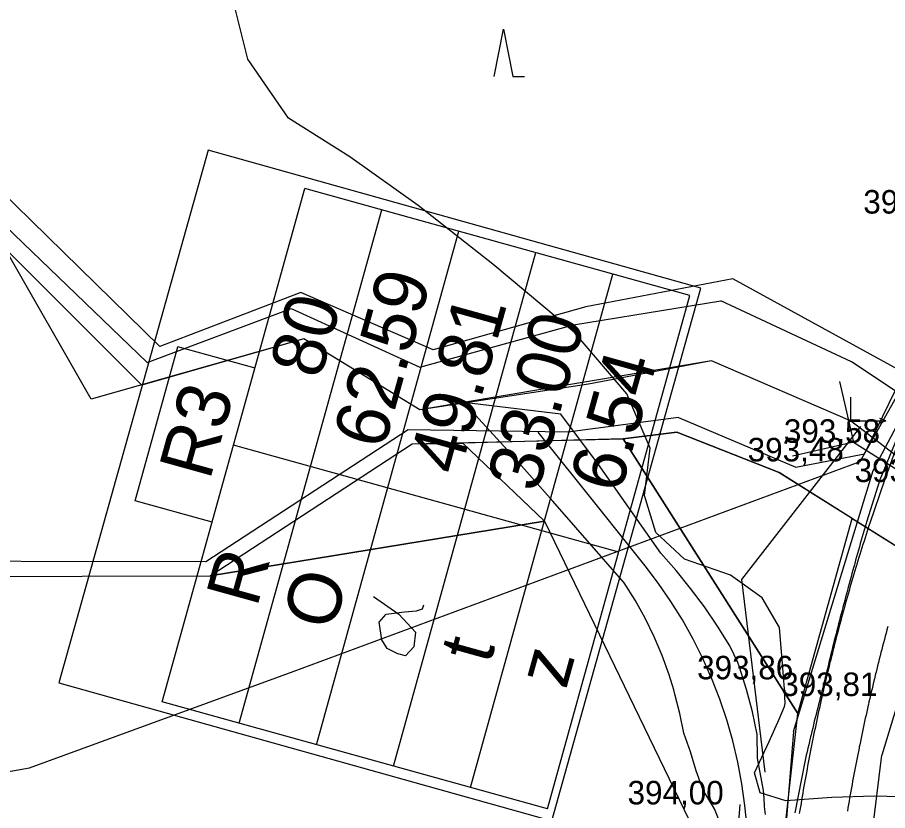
# Model space of a CAD drawing. Extents: x -574342 to -507939, y -1144044 to -1123894.
# Drawn here: x -508577.45 to -508540.43, y -1143185.95 to -1143152.22 of the extents above; entities that cross this region are included whole.
import ezdxf

# ---------------------------------------------------------------- set-up
doc = ezdxf.new("R2010")
doc.units = 0
for name, color, linetype in [('01_PARCELY_NAVRH_PC', 7, 'Continuous'), ('01_PARCELY_NAVRH_VHO', 7, 'Continuous'), ('01_PARCELY_NAVRH_ŽP', 7, 'Continuous'), ('05_VHO_V_TOK_STAV', 7, 'Continuous'), ('1000', 7, 'Continuous'), ('21', 7, 'Continuous'), ('37', 7, 'Continuous'), ('42', 7, 'Continuous'), ('43', 7, 'Continuous'), ('52', 7, 'Continuous'), ('60', 7, 'Continuous'), ('62', 7, 'Continuous'), ('Level 255', 7, 'Continuous'), ('Level24', 7, 'Continuous'), ('SO 101_popis oblouku', 7, 'Continuous'), ('tab', 7, 'Continuous'), ('VRST VEDL', 7, 'Continuous')]:
    doc.layers.add(name, color=color, linetype=linetype)

msp = doc.modelspace()

# ---------------------------------------------------------------- linework, layer by layer
msp.add_lwpolyline([(-508554.716, -1143186.386), (-508548.373, -1143163.737), (-508569.34, -1143157.866), (-508575.682, -1143180.515)], close=True)
at = {"layer": '01_PARCELY_NAVRH_PC'}
msp.add_lwpolyline([(-508524.61, -1143277.77), (-508531.94, -1143260.32), (-508534.5, -1143254.93), (-508536.24, -1143250.83), (-508539.07, -1143243.44), (-508539.77, -1143241.25), (-508540.55, -1143238.43), (-508542.83, -1143228.38), (-508544.32, -1143217.47), (-508545.45, -1143205.07), (-508545.52, -1143198.58), (-508545.24, -1143191.32), (-508544.97, -1143188.3), (-508544.25, -1143181.83), (-508541.94, -1143173.53), (-508537.18, -1143176.51), (-508538.65, -1143182.46), (-508540.32, -1143193.28), (-508540.02, -1143209.35), (-508538.46, -1143221.35), (-508537.02, -1143231.11), (-508535.34, -1143238.37), (-508531.16, -1143250.06), (-508524.26, -1143263.08)], dxfattribs=at)
msp.add_lwpolyline([(-508524.61, -1143277.77), (-508531.94, -1143260.32), (-508534.5, -1143254.93), (-508536.24, -1143250.83), (-508539.07, -1143243.44), (-508539.77, -1143241.25), (-508540.55, -1143238.43), (-508542.83, -1143228.38), (-508544.32, -1143217.47), (-508545.45, -1143205.07), (-508545.52, -1143198.58), (-508545.24, -1143191.32), (-508544.97, -1143188.3), (-508544.25, -1143181.83), (-508541.94, -1143173.53), (-508537.18, -1143176.51), (-508538.65, -1143182.46), (-508540.32, -1143193.28), (-508540.02, -1143209.35), (-508538.46, -1143221.35), (-508537.02, -1143231.11), (-508535.34, -1143238.37), (-508531.16, -1143250.06), (-508524.26, -1143263.08)], dxfattribs=at)
at = {"layer": '01_PARCELY_NAVRH_VHO'}
for points in [[(-508461.81, -1143244.49), (-508467.98, -1143243.62), (-508478.66, -1143222.38), (-508487.9, -1143213.8), (-508496.38, -1143198.1), (-508504.26, -1143191.1), (-508516.39, -1143188), (-508530.07, -1143174.68), (-508539.86, -1143167.27), (-508547.02, -1143163.34), (-508553.27, -1143164.53), (-508559.77, -1143166.35), (-508565.39, -1143163.91), (-508571.39, -1143166.22), (-508578.23, -1143159.53)], [(-508585.59, -1143176.01), (-508569.25, -1143175.97), (-508560.66, -1143170.36), (-508551.68, -1143170.14), (-508549.4, -1143169.86), (-508545.04, -1143171.57), (-508537.18, -1143176.51), (-508534.6, -1143178.15), (-508533.13, -1143181.54), (-508526.17, -1143187.6)]]:
    msp.add_lwpolyline(points, dxfattribs=at)
msp.add_lwpolyline([(-508536.24, -1143250.83), (-508539.07, -1143243.44), (-508539.77, -1143241.25), (-508540.55, -1143238.43), (-508542.83, -1143228.38), (-508544.32, -1143217.47), (-508545.45, -1143205.07), (-508545.52, -1143198.58), (-508545.24, -1143191.32), (-508544.97, -1143188.3), (-508544.25, -1143181.83), (-508551.68, -1143170.14), (-508558.5, -1143170.32), (-508555.03, -1143173.64), (-508548.66, -1143186.8), (-508549.63, -1143198.15), (-508549.79, -1143203.71), (-508547.53, -1143223.9), (-508542.99, -1143242.68), (-508538.24, -1143253.15)], close=True, dxfattribs=at)
at = {"layer": '01_PARCELY_NAVRH_ŽP'}
msp.add_lwpolyline([(-508584.79, -1143151.71), (-508539.57, -1143146.61), (-508530.41, -1143150.9), (-508533.66, -1143155.6), (-508539.86, -1143167.27), (-508547.02, -1143163.34), (-508553.27, -1143164.53), (-508559.77, -1143166.35), (-508565.39, -1143163.91), (-508571.39, -1143166.22), (-508578.23, -1143159.53)], dxfattribs=at)
for points in [[(-508555.03, -1143173.64), (-508548.66, -1143186.8), (-508549.63, -1143198.15), (-508549.79, -1143203.71), (-508547.53, -1143223.9), (-508542.99, -1143242.68), (-508538.24, -1143253.15), (-508539.95, -1143255.3), (-508547.25, -1143258.62), (-508651.11, -1143191.46), (-508662.59, -1143152.85), (-508637.59, -1143153.08), (-508621.09, -1143158.13), (-508610.87, -1143164.96), (-508585.59, -1143176.01), (-508569.25, -1143175.97)], [(-508544.25, -1143181.83), (-508541.94, -1143173.53), (-508545.04, -1143171.57), (-508549.4, -1143169.86), (-508551.68, -1143170.14)], [(-508560.66, -1143170.36), (-508558.5, -1143170.32), (-508555.03, -1143173.64), (-508569.25, -1143175.97)]]:
    msp.add_lwpolyline(points, close=True, dxfattribs=at)
at = {"layer": '05_VHO_V_TOK_STAV'}
msp.add_lwpolyline([(-508453.89, -1143245.84), (-508469.84, -1143247.46), (-508476.067, -1143236.175), (-508482.77, -1143224.26), (-508489.11, -1143218.88), (-508496.94, -1143217.04), (-508494.75, -1143210.95), (-508502.24, -1143200.02), (-508504.69, -1143198.72), (-508508.04, -1143199.26), (-508513.72, -1143198.12), (-508516.16, -1143196.14), (-508515.31, -1143194.32), (-508517.287, -1143192.866), (-508519.733, -1143191.098), (-508522.24, -1143189.31), (-508524.27, -1143185.62), (-508530.674, -1143178.031), (-508542.01, -1143169.37), (-508547.92, -1143166.82), (-508560.33, -1143168.91), (-508565.27, -1143165.89), (-508572.15, -1143167.86), (-508577.98, -1143162.03)], dxfattribs=at)
at = {"layer": '1000'}
for p, q in [((-508554.338, -1143169.098), (-508558.455, -1143168.594)), ((-508556.452, -1143170.787), (-508558.43, -1143168.621))]:
    msp.add_line(p, q, dxfattribs=at)
for points in [[(-508545.706, -1143185.093), (-508545.971, -1143183.719), (-508545.98, -1143182.718), (-508546.177, -1143181.751), (-508546.439, -1143180.799), (-508546.738, -1143179.853), (-508546.806, -1143179.653), (-508547.142, -1143178.949), (-508547.667, -1143178.107), (-508548.224, -1143177.29), (-508548.811, -1143176.501), (-508549.428, -1143175.74), (-508550.073, -1143175.007), (-508552.734, -1143171.235), (-508554.338, -1143169.098)], [(-508540.035, -1143170.13), (-508540.756, -1143171.879), (-508541.329, -1143173.681), (-508541.348, -1143173.747), (-508541.389, -1143173.889), (-508541.43, -1143174.031), (-508541.471, -1143174.172), (-508541.512, -1143174.314), (-508541.553, -1143174.456), (-508541.593, -1143174.598), (-508541.634, -1143174.739), (-508541.674, -1143174.881), (-508541.714, -1143175.023), (-508541.754, -1143175.165), (-508541.793, -1143175.307), (-508541.833, -1143175.449), (-508541.847, -1143175.499), (-508541.872, -1143175.591), (-508541.911, -1143175.733), (-508541.951, -1143175.875), (-508541.989, -1143176.017), (-508542.028, -1143176.159), (-508542.067, -1143176.302), (-508542.105, -1143176.444), (-508542.144, -1143176.586), (-508542.182, -1143176.728), (-508542.22, -1143176.871), (-508542.257, -1143177.013), (-508542.295, -1143177.155), (-508542.333, -1143177.298), (-508542.339, -1143177.323), (-508542.37, -1143177.44), (-508542.407, -1143177.583), (-508542.444, -1143177.725), (-508542.481, -1143177.868), (-508542.518, -1143178.011), (-508542.554, -1143178.153), (-508542.591, -1143178.296), (-508542.627, -1143178.439), (-508542.663, -1143178.581), (-508542.699, -1143178.724), (-508542.735, -1143178.867), (-508542.771, -1143179.01), (-508542.806, -1143179.153), (-508542.806, -1143179.153), (-508542.842, -1143179.296), (-508542.877, -1143179.439), (-508542.912, -1143179.582), (-508542.928, -1143179.649), (-508542.947, -1143179.725), (-508542.981, -1143179.868), (-508543.016, -1143180.011), (-508543.05, -1143180.154), (-508543.085, -1143180.298), (-508543.119, -1143180.441), (-508543.154, -1143180.584), (-508543.191, -1143180.726), (-508543.227, -1143180.869), (-508543.257, -1143180.986), (-508543.264, -1143181.012), (-508543.3, -1143181.155), (-508543.336, -1143181.298), (-508543.372, -1143181.44), (-508543.407, -1143181.583), (-508543.443, -1143181.726), (-508543.478, -1143181.87), (-508543.513, -1143182.013), (-508543.549, -1143182.156), (-508543.583, -1143182.299), (-508543.618, -1143182.442), (-508543.653, -1143182.586), (-508543.687, -1143182.729), (-508543.709, -1143182.821), (-508543.722, -1143182.872), (-508543.756, -1143183.016), (-508543.79, -1143183.159), (-508543.824, -1143183.303), (-508543.857, -1143183.447), (-508543.891, -1143183.59), (-508543.924, -1143183.734), (-508543.954, -1143183.878), (-508543.983, -1143184.023), (-508544.013, -1143184.167), (-508544.042, -1143184.312), (-508544.071, -1143184.456), (-508544.1, -1143184.601), (-508544.113, -1143184.668), (-508544.128, -1143184.746), (-508544.157, -1143184.89), (-508544.186, -1143185.035), (-508544.214, -1143185.18), (-508544.242, -1143185.325), (-508544.27, -1143185.47), (-508544.298, -1143185.615), (-508544.325, -1143185.759), (-508544.353, -1143185.904), (-508544.38, -1143186.049)], [(-508539.936, -1143170.168), (-508540.583, -1143171.94), (-508541.19, -1143173.727), (-508541.211, -1143173.792), (-508541.257, -1143173.932), (-508541.302, -1143174.072), (-508541.347, -1143174.212), (-508541.391, -1143174.352), (-508541.436, -1143174.493), (-508541.48, -1143174.633), (-508541.524, -1143174.774), (-508541.568, -1143174.914), (-508541.611, -1143175.055), (-508541.654, -1143175.195), (-508541.697, -1143175.336), (-508541.74, -1143175.477), (-508541.755, -1143175.527), (-508541.782, -1143175.618), (-508541.825, -1143175.759), (-508541.866, -1143175.9), (-508541.908, -1143176.041), (-508541.949, -1143176.182), (-508541.991, -1143176.324), (-508542.032, -1143176.465), (-508542.072, -1143176.607), (-508542.113, -1143176.748), (-508542.153, -1143176.89), (-508542.193, -1143177.031), (-508542.232, -1143177.173), (-508542.272, -1143177.315), (-508542.279, -1143177.34), (-508542.311, -1143177.457), (-508542.35, -1143177.599), (-508542.388, -1143177.741), (-508542.427, -1143177.883), (-508542.465, -1143178.025), (-508542.503, -1143178.167), (-508542.54, -1143178.309), (-508542.578, -1143178.452), (-508542.615, -1143178.594), (-508542.651, -1143178.737), (-508542.688, -1143178.879), (-508542.724, -1143179.022), (-508542.76, -1143179.164), (-508542.76, -1143179.164), (-508542.796, -1143179.307), (-508542.832, -1143179.45), (-508542.867, -1143179.593), (-508542.883, -1143179.66), (-508542.902, -1143179.736), (-508542.937, -1143179.879), (-508542.971, -1143180.022), (-508543.006, -1143180.165), (-508543.04, -1143180.308), (-508543.073, -1143180.451), (-508543.107, -1143180.595), (-508543.14, -1143180.738), (-508543.173, -1143180.882), (-508543.2, -1143180.999), (-508543.206, -1143181.025), (-508543.238, -1143181.169), (-508543.27, -1143181.312), (-508543.302, -1143181.456), (-508543.334, -1143181.6), (-508543.366, -1143181.743), (-508543.397, -1143181.887), (-508543.428, -1143182.031), (-508543.458, -1143182.175), (-508543.489, -1143182.319), (-508543.519, -1143182.463), (-508543.549, -1143182.607), (-508543.578, -1143182.751), (-508543.597, -1143182.844), (-508543.608, -1143182.895), (-508543.637, -1143183.04), (-508543.666, -1143183.184), (-508543.694, -1143183.328), (-508543.723, -1143183.473), (-508543.751, -1143183.617), (-508543.778, -1143183.762), (-508543.806, -1143183.906), (-508543.833, -1143184.051), (-508543.86, -1143184.196), (-508543.887, -1143184.34), (-508543.914, -1143184.485), (-508543.94, -1143184.63), (-508543.952, -1143184.697), (-508543.966, -1143184.775), (-508543.992, -1143184.92), (-508544.017, -1143185.065), (-508544.042, -1143185.21), (-508544.067, -1143185.355), (-508544.092, -1143185.5), (-508544.116, -1143185.645), (-508544.141, -1143185.79), (-508544.164, -1143185.935), (-508544.188, -1143186.08)], [(-508547.601, -1143186.369), (-508547.793, -1143185.882), (-508548.279, -1143185.079), (-508548.569, -1143184.268), (-508548.817, -1143183.457), (-508549.106, -1143182.662), (-508549.271, -1143181.826), (-508549.479, -1143180.996), (-508549.529, -1143180.82), (-508549.731, -1143180.172), (-508550.027, -1143179.359), (-508550.367, -1143178.558), (-508550.749, -1143177.774), (-508551.174, -1143177.007), (-508551.641, -1143176.261), (-508554.675, -1143172.786), (-508556.452, -1143170.787)], [(-508545.631, -1143186.12), (-508545.663, -1143185.78), (-508545.688, -1143185.42), (-508545.706, -1143185.093)]]:
    msp.add_lwpolyline(points, dxfattribs=at)
at = {"layer": '21'}
for points in [[(-508546.451, -1143186.267), (-508546.505, -1143185.733), (-508546.634, -1143184.811), (-508546.805, -1143183.895), (-508547.019, -1143182.989), (-508547.275, -1143182.093), (-508547.573, -1143181.21), (-508547.911, -1143180.342), (-508547.988, -1143180.159), (-508548.289, -1143179.491), (-508548.706, -1143178.658), (-508549.162, -1143177.845), (-508549.655, -1143177.055), (-508550.184, -1143176.289), (-508550.749, -1143175.547), (-508553.626, -1143171.947), (-508555.293, -1143169.861)], [(-508540.42, -1143178.125), (-508540.458, -1143178.264), (-508540.495, -1143178.402), (-508540.532, -1143178.541), (-508540.569, -1143178.68), (-508540.606, -1143178.819), (-508540.643, -1143178.957), (-508540.679, -1143179.096), (-508540.715, -1143179.235), (-508540.75, -1143179.374), (-508540.786, -1143179.514), (-508540.821, -1143179.653), (-508540.821, -1143179.653), (-508540.856, -1143179.792), (-508540.891, -1143179.931), (-508540.925, -1143180.071), (-508540.941, -1143180.136), (-508540.959, -1143180.21), (-508540.993, -1143180.35), (-508541.027, -1143180.489), (-508541.06, -1143180.629), (-508541.093, -1143180.769), (-508541.126, -1143180.908), (-508541.159, -1143181.048), (-508541.191, -1143181.188), (-508541.224, -1143181.328), (-508541.25, -1143181.443), (-508541.255, -1143181.468), (-508541.287, -1143181.608), (-508541.319, -1143181.748), (-508541.35, -1143181.888), (-508541.381, -1143182.028), (-508541.411, -1143182.169), (-508541.442, -1143182.309), (-508541.472, -1143182.449), (-508541.502, -1143182.59), (-508541.531, -1143182.73), (-508541.561, -1143182.871), (-508541.59, -1143183.011), (-508541.619, -1143183.152), (-508541.637, -1143183.242), (-508541.648, -1143183.293), (-508541.676, -1143183.434), (-508541.704, -1143183.574), (-508541.732, -1143183.715), (-508541.76, -1143183.856), (-508541.787, -1143183.997), (-508541.814, -1143184.138), (-508541.841, -1143184.279), (-508541.868, -1143184.42), (-508541.894, -1143184.561), (-508541.92, -1143184.702), (-508541.946, -1143184.844), (-508541.972, -1143184.985), (-508541.983, -1143185.05), (-508541.997, -1143185.126), (-508542.022, -1143185.268), (-508542.047, -1143185.409), (-508542.072, -1143185.55), (-508542.096, -1143185.692), (-508542.12, -1143185.834), (-508542.144, -1143185.975)]]:
    msp.add_lwpolyline(points, dxfattribs=at)
at = {"layer": '37'}
msp.add_line((-508542.01, -1143169.37), (-508547.92, -1143166.82), dxfattribs=at)
msp.add_line((-508542.01, -1143169.37), (-508547.92, -1143166.82), dxfattribs=at)
for points in [[(-508544.44, -1143182.59), (-508541.04, -1143171.49), (-508533.03, -1143156.36), (-508515.99, -1143133.69), (-508511.59, -1143124.92)], [(-508544.44, -1143182.59), (-508541.04, -1143171.49), (-508533.03, -1143156.36), (-508515.99, -1143133.69), (-508511.59, -1143124.92)], [(-508547.92, -1143166.82), (-508553.16, -1143167.82), (-508560.33, -1143168.91), (-508565.27, -1143165.89), (-508574.31, -1143168.46), (-508577.98, -1143162.03), (-508590.48, -1143165.72), (-508598.91, -1143159.61), (-508613.15, -1143152.7), (-508619.64, -1143147.26), (-508621.96, -1143150.81), (-508636.38, -1143143.79), (-508640.58, -1143136.45), (-508648.26, -1143130.35), (-508659.04, -1143126.17), (-508667.83, -1143128.19)], [(-508547.92, -1143166.82), (-508553.16, -1143167.82), (-508560.33, -1143168.91), (-508565.27, -1143165.89), (-508574.31, -1143168.46), (-508577.98, -1143162.03), (-508590.48, -1143165.72), (-508598.91, -1143159.61), (-508613.15, -1143152.7), (-508619.64, -1143147.26), (-508621.96, -1143150.81), (-508636.38, -1143143.79), (-508640.58, -1143136.45), (-508648.26, -1143130.35), (-508659.04, -1143126.17), (-508667.83, -1143128.19)], [(-508508.39, -1143126.78), (-508512.62, -1143134.91), (-508529.52, -1143158.24), (-508537.33, -1143172.61), (-508540.68, -1143183.59)], [(-508508.39, -1143126.78), (-508512.62, -1143134.91), (-508529.52, -1143158.24), (-508537.33, -1143172.61), (-508540.68, -1143183.59)], [(-508544.44, -1143182.59), (-508545.29, -1143193.14), (-508544.8, -1143205.6), (-508541.6, -1143228.19), (-508538.07, -1143243), (-508531.89, -1143258.66), (-508522.3, -1143275.29), (-508518.1, -1143283.75), (-508512.73, -1143299.25), (-508510.49, -1143313.12)], [(-508544.44, -1143182.59), (-508545.29, -1143193.14), (-508544.8, -1143205.6), (-508541.6, -1143228.19), (-508538.07, -1143243), (-508531.89, -1143258.66), (-508522.3, -1143275.29), (-508518.1, -1143283.75), (-508512.73, -1143299.25), (-508510.49, -1143313.12)], [(-508507.09, -1143312.37), (-508509.64, -1143298.16), (-508515.1, -1143282.44), (-508519.8, -1143273.76), (-508526.92, -1143261.04), (-508530.09, -1143253.58), (-508534.91, -1143241.83), (-508538.52, -1143226.92), (-508541.3, -1143204.98), (-508541.88, -1143193.39), (-508540.68, -1143183.59)], [(-508507.09, -1143312.37), (-508509.64, -1143298.16), (-508515.1, -1143282.44), (-508519.8, -1143273.76), (-508526.92, -1143261.04), (-508530.09, -1143253.58), (-508534.91, -1143241.83), (-508538.52, -1143226.92), (-508541.3, -1143204.98), (-508541.88, -1143193.39), (-508540.68, -1143183.59)]]:
    msp.add_lwpolyline(points, dxfattribs=at)
at = {"layer": '42'}
msp.add_lwpolyline([(-508584.52, -1143185.46), (-508576.94, -1143184.13), (-508565.72, -1143180.04), (-508541.6, -1143171.1), (-508528.13, -1143147.12), (-508515.55, -1143126.37), (-508515.49, -1143110.99), (-508517.48, -1143108.63), (-508537.36, -1143120.57)], dxfattribs=at)
msp.add_lwpolyline([(-508584.52, -1143185.46), (-508576.94, -1143184.13), (-508565.72, -1143180.04), (-508541.6, -1143171.1), (-508528.13, -1143147.12), (-508515.55, -1143126.37), (-508515.49, -1143110.99), (-508517.48, -1143108.63), (-508537.36, -1143120.57)], dxfattribs=at)
at = {"layer": '43'}
for p, q in [((-508557.175, -1143154.723), (-508556.775, -1143152.723)), ((-508556.775, -1143152.723), (-508556.375, -1143154.723)), ((-508556.375, -1143154.723), (-508555.875, -1143154.723))]:
    msp.add_line(p, q, dxfattribs=at)
at = {"layer": '52'}
for p, q in [((-508542.01, -1143168.37), (-508542.01, -1143169.37)), ((-508542.01, -1143169.37), (-508540.51, -1143169.37)), ((-508540.51, -1143169.37), (-508540.76, -1143169.27)), ((-508540.51, -1143169.37), (-508540.76, -1143169.47))]:
    msp.add_line(p, q, dxfattribs=at)
at = {"layer": '60'}
for points in [[(-508668.9, -1143127.33), (-508659.82, -1143124.93), (-508647.79, -1143128.43), (-508638.56, -1143135.42), (-508635.55, -1143142.94), (-508621.88, -1143148.61), (-508619.77, -1143144.86), (-508613.75, -1143145.58), (-508608.81, -1143151.36), (-508600.34, -1143156.71), (-508596.68, -1143154.49), (-508594.55, -1143156.75), (-508588.4, -1143163.81), (-508578.74, -1143160.36), (-508571.93, -1143166.89), (-508565.81, -1143164.6), (-508560.33, -1143167.09), (-508553.79, -1143165.29), (-508547.52, -1143164.27)], [(-508668.9, -1143127.33), (-508659.82, -1143124.93), (-508647.79, -1143128.43), (-508638.56, -1143135.42), (-508635.55, -1143142.94), (-508621.88, -1143148.61), (-508619.77, -1143144.86), (-508613.75, -1143145.58), (-508608.81, -1143151.36), (-508600.34, -1143156.71), (-508596.68, -1143154.49), (-508594.55, -1143156.75), (-508588.4, -1143163.81), (-508578.74, -1143160.36), (-508571.93, -1143166.89), (-508565.81, -1143164.6), (-508560.33, -1143167.09), (-508553.79, -1143165.29), (-508547.52, -1143164.27)], [(-508549.33, -1143169.24), (-508554.03, -1143169.86), (-508560.83, -1143169.76), (-508569.44, -1143175.37), (-508585.17, -1143175.34), (-508593.54, -1143172.04), (-508609.76, -1143164.75), (-508620.02, -1143158.01), (-508636.47, -1143152.72), (-508644.49, -1143147.03), (-508652.28, -1143139.28), (-508663.38, -1143137.35), (-508689.1, -1143144.32), (-508695.18, -1143142.29), (-508703.02, -1143158.17), (-508706.61, -1143162.23), (-508719.8, -1143159.8), (-508738.74, -1143163.1), (-508759.48, -1143171.69), (-508768.44, -1143171.76), (-508784.66, -1143198.27), (-508810.23, -1143202.41), (-508822.32, -1143205.94)], [(-508549.33, -1143169.24), (-508554.03, -1143169.86), (-508560.83, -1143169.76), (-508569.44, -1143175.37), (-508585.17, -1143175.34), (-508593.54, -1143172.04), (-508609.76, -1143164.75), (-508620.02, -1143158.01), (-508636.47, -1143152.72), (-508644.49, -1143147.03), (-508652.28, -1143139.28), (-508663.38, -1143137.35), (-508689.1, -1143144.32), (-508695.18, -1143142.29), (-508703.02, -1143158.17), (-508706.61, -1143162.23), (-508719.8, -1143159.8), (-508738.74, -1143163.1), (-508759.48, -1143171.69), (-508768.44, -1143171.76), (-508784.66, -1143198.27), (-508810.23, -1143202.41), (-508822.32, -1143205.94)], [(-508549.33, -1143169.24), (-508544.33, -1143171.35), (-508541.42, -1143170.78), (-508540.11, -1143168.1), (-508541.97, -1143166.87), (-508547.52, -1143164.27)], [(-508549.33, -1143169.24), (-508544.33, -1143171.35), (-508541.42, -1143170.78), (-508540.11, -1143168.1), (-508541.97, -1143166.87), (-508547.52, -1143164.27)]]:
    msp.add_lwpolyline(points, dxfattribs=at)
at = {"layer": '62'}
msp.add_lwpolyline([(-508535.82, -1143252.17), (-508543.49, -1143229.3), (-508544.91, -1143218.28), (-508546.55, -1143206.05), (-508547.23, -1143192.43), (-508546.71, -1143185.69)], dxfattribs=at)
msp.add_lwpolyline([(-508535.82, -1143252.17), (-508543.49, -1143229.3), (-508544.91, -1143218.28), (-508546.55, -1143206.05), (-508547.23, -1143192.43), (-508546.71, -1143185.69)], dxfattribs=at)
at = {"layer": 'Level24'}
for points in [[(-508542.48, -1143167.703), (-508541.888, -1143170.288), (-508544.472, -1143170.88)], [(-508541.888, -1143170.288), (-508536.593, -1143173.608)]]:
    msp.add_lwpolyline(points, dxfattribs=at)
at = {"layer": 'SO 101_popis oblouku'}
for p, q in [((-508571.285, -1143181.331), (-508565.219, -1143159.491)), ((-508548.839, -1143164.041), (-508565.219, -1143159.491)), ((-508568.009, -1143182.241), (-508561.943, -1143160.401)), ((-508564.733, -1143183.151), (-508558.667, -1143161.311)), ((-508561.457, -1143184.061), (-508555.391, -1143162.221)), ((-508558.181, -1143184.971), (-508552.115, -1143163.131)), ((-508554.905, -1143185.881), (-508548.839, -1143164.041)), ((-508572.438, -1143172.777), (-508570.618, -1143166.225)), ((-508567.342, -1143167.135), (-508570.618, -1143166.225)), ((-508551.872, -1143174.961), (-508568.252, -1143170.411)), ((-508569.162, -1143173.687), (-508572.438, -1143172.777)), ((-508554.905, -1143185.881), (-508571.285, -1143181.331))]:
    msp.add_line(p, q, dxfattribs=at)
msp.add_lwpolyline([(-508562.3, -1143176.845), (-508561.217, -1143177.598), (-508560.518, -1143178.362), (-508560.592, -1143178.991), (-508560.941, -1143179.367), (-508561.264, -1143179.284), (-508561.725, -1143179.053), (-508561.943, -1143178.685), (-508562.059, -1143177.936), (-508561.765, -1143177.592), (-508560.989, -1143177.503), (-508560.471, -1143177.454), (-508560.214, -1143177.37), (-508560.166, -1143177.195)], dxfattribs=at)
at = {"layer": 'tab'}
msp.add_lwpolyline([(-508541.589, -1143169.619), (-508546.652, -1143176.131), (-508545.652, -1143184.319)], dxfattribs=at)
at = {"layer": 'VRST VEDL'}
msp.add_lwpolyline([(-508539.363, -1143185.382), (-508541.006, -1143185.34), (-508542.803, -1143185.393), (-508544.757, -1143185.542), (-508545.852, -1143185.194), (-508546.09, -1143184.349), (-508545.469, -1143183.008), (-508545.046, -1143182.068), (-508544.82, -1143181.529), (-508544.791, -1143181.391), (-508544.817, -1143180.784), (-508544.897, -1143179.707), (-508545.031, -1143178.161), (-508545.771, -1143176.904), (-508547.118, -1143175.935), (-508549.071, -1143175.255), (-508550.291, -1143174.129), (-508550.778, -1143172.558), (-508550.532, -1143170.542), (-508551.524, -1143168.228), (-508553.753, -1143165.617), (-508557.219, -1143162.709), (-508560.402, -1143160.22), (-508563.302, -1143158.151), (-508565.919, -1143156.502), (-508567.648, -1143153.996), (-508568.49, -1143150.632)], dxfattribs=at)

# ---------------------------------------------------------------- texts
at = {"layer": 'Level 255'}
for s, p in [('393,27', (-508541.465, -1143160.56)), ('393,58', (-508544.845, -1143170.31)), ('393,48', (-508546.385, -1143171.1)), ('393,55', (-508541.835, -1143171.98)), ('393,86', (-508548.535, -1143180.37)), ('393,81', (-508544.955, -1143181.08)), ('394,00', (-508551.495, -1143185.69))]:
    msp.add_text(s, height=1, dxfattribs=at).set_placement(p)
at = {"layer": 'SO 101_popis oblouku'}
for s, height, p in [('62.59', 2.2667, (-508561.874, -1143170.657)), ('80', 2.2667, (-508564.568, -1143167.654)), ('49.81', 2.2667, (-508558.646, -1143171.742)), ('33.00', 2.2667, (-508555.322, -1143172.477)), ('6.54', 2.2667, (-508551.807, -1143172.529)), ('R3', 2.2667, (-508569.266, -1143171.944)), ('R', 2.267, (-508567.262, -1143177.352)), ('O', 2.267, (-508564.015, -1143178.366)), ('t', 2.267, (-508557.347, -1143179.77)), ('z', 2.267, (-508554.115, -1143180.836))]:
    msp.add_text(s, height=height, rotation=74.4713, dxfattribs=at).set_placement(p)

doc.saveas('drawing.dxf')
